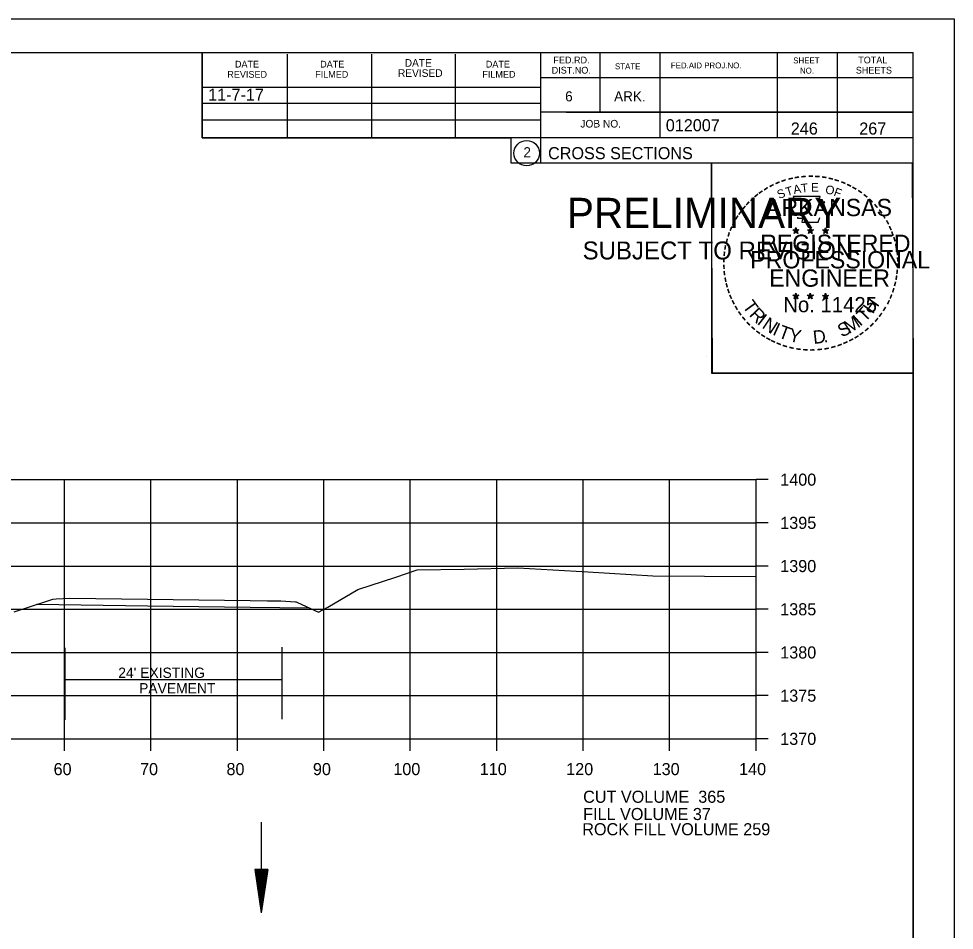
# Model space of a CAD drawing. Extents: x 1374311 to 1383814, y 384102 to 406278.
# Drawn here: x 1382694.8 to 1382803, y 405106.2 to 405211.7 of the extents above; entities that cross this region are included whole.
import ezdxf

# ---------------------------------------------------------------- set-up
doc = ezdxf.new("R2010")
doc.units = 0
for name, color, linetype in [('R_Axis', 7, 'Continuous'), ('R_Axis Annot', 7, 'Continuous'), ('R_Border', 7, 'Continuous'), ('R_Border PE', 7, 'Continuous'), ('R_Border Prem', 7, 'Continuous'), ('R_Draft', 7, 'Continuous'), ('R_Exist Surface', 7, 'Continuous'), ('R_Fin Surface', 7, 'Continuous'), ('R_Grid', 7, 'Continuous'), ('R_No Plot', 7, 'Continuous'), ('R_Water', 7, 'Continuous')]:
    doc.layers.add(name, color=color, linetype=linetype)

msp = doc.modelspace()

# ---------------------------------------------------------------- linework, layer by layer
at = {"layer": 'R_Axis'}
for p, q in [((1382780.07, 405128.39), (1382780.07, 405158.39)), ((1382781.47, 405158.39), (1382780.07, 405158.39)), ((1382781.47, 405153.39), (1382780.07, 405153.39)), ((1382781.47, 405148.39), (1382780.07, 405148.39)), ((1382781.47, 405143.39), (1382780.07, 405143.39)), ((1382781.47, 405138.39), (1382780.07, 405138.39)), ((1382781.47, 405133.39), (1382780.07, 405133.39)), ((1382500.07, 405128.39), (1382780.07, 405128.39)), ((1382700.07, 405126.99), (1382700.07, 405128.39)), ((1382710.07, 405126.99), (1382710.07, 405128.39)), ((1382720.07, 405126.99), (1382720.07, 405128.39)), ((1382730.07, 405126.99), (1382730.07, 405128.39)), ((1382740.07, 405126.99), (1382740.07, 405128.39)), ((1382750.07, 405126.99), (1382750.07, 405128.39)), ((1382760.07, 405126.99), (1382760.07, 405128.39)), ((1382770.07, 405126.99), (1382770.07, 405128.39)), ((1382780.07, 405126.99), (1382780.07, 405128.39)), ((1382781.47, 405128.39), (1382780.07, 405128.39))]:
    msp.add_line(p, q, dxfattribs=at)
at = {"layer": 'R_Border'}
for p, q in [((1382482.07, 405207.85), (1382798.25, 405207.85)), ((1382715.99, 405197.97), (1382715.99, 405207.85)), ((1382725.85, 405197.97), (1382725.85, 405207.65)), ((1382735.61, 405197.97), (1382735.61, 405207.65)), ((1382745.29, 405197.97), (1382745.29, 405207.65)), ((1382755.15, 405207.85), (1382755.15, 405195.05)), ((1382761.99, 405207.85), (1382761.99, 405200.91)), ((1382768.93, 405207.85), (1382768.93, 405197.97)), ((1382782.51, 405207.85), (1382782.51, 405197.97)), ((1382789.45, 405207.85), (1382789.45, 405197.97)), ((1382798.25, 405002.39), (1382798.25, 405207.85)), ((1382798.25, 405204.91), (1382755.15, 405204.91)), ((1382798.25, 405204.93), (1382798.25, 405204.93)), ((1382715.99, 405203.83), (1382755.15, 405203.83)), ((1382715.99, 405201.97), (1382755.15, 405201.97)), ((1382798.25, 405200.91), (1382755.15, 405200.91)), ((1382758.11, 405200.91), (1382798.25, 405200.91)), ((1382715.99, 405197.97), (1382715.99, 405200.03)), ((1382715.99, 405200.03), (1382755.15, 405200.03)), ((1382798.25, 405197.97), (1382715.99, 405197.97)), ((1382755.15, 405195.05), (1382798.25, 405195.05))]:
    msp.add_line(p, q, dxfattribs=at)
msp.add_circle((1382753.54, 405196.18), 1.47, dxfattribs=at)
at = {"layer": 'R_Border PE'}
for p, q in [((1382784.34, 405187.3), (1382784.69, 405187.19)), ((1382784.34, 405187.3), (1382784.59, 405187.26)), ((1382784.34, 405187.3), (1382784.57, 405187.18)), ((1382784.47, 405186.9), (1382784.69, 405187.19)), ((1382784.47, 405186.9), (1382784.6, 405187.14)), ((1382784.47, 405186.9), (1382784.68, 405187.11)), ((1382784.69, 405187.56), (1382784.64, 405187.31)), ((1382784.9, 405186.9), (1382784.68, 405187.11)), ((1382784.69, 405187.19), (1382784.69, 405187.56)), ((1382784.69, 405187.56), (1382784.73, 405187.31)), ((1382785.03, 405187.3), (1382784.69, 405187.19)), ((1382784.9, 405186.9), (1382784.69, 405187.19)), ((1382785.03, 405187.3), (1382784.75, 405187.26)), ((1382784.9, 405186.9), (1382784.76, 405187.19)), ((1382785.03, 405187.3), (1382784.83, 405187.2)), ((1382786.01, 405187.3), (1382786.36, 405187.19)), ((1382786.01, 405187.3), (1382786.26, 405187.26)), ((1382786.01, 405187.3), (1382786.24, 405187.18)), ((1382786.14, 405186.9), (1382786.36, 405187.19)), ((1382786.14, 405186.9), (1382786.27, 405187.14)), ((1382786.14, 405186.9), (1382786.35, 405187.11)), ((1382786.36, 405187.56), (1382786.31, 405187.31)), ((1382786.57, 405186.9), (1382786.35, 405187.11)), ((1382786.36, 405187.19), (1382786.36, 405187.56)), ((1382786.36, 405187.56), (1382786.4, 405187.31)), ((1382786.7, 405187.3), (1382786.36, 405187.19)), ((1382786.57, 405186.9), (1382786.36, 405187.19)), ((1382786.7, 405187.3), (1382786.42, 405187.26)), ((1382786.57, 405186.9), (1382786.43, 405187.19)), ((1382786.7, 405187.3), (1382786.5, 405187.2)), ((1382787.77, 405187.29), (1382788.12, 405187.18)), ((1382787.77, 405187.29), (1382788.02, 405187.25)), ((1382787.77, 405187.29), (1382788.01, 405187.17)), ((1382787.9, 405186.88), (1382788.12, 405187.18)), ((1382787.9, 405186.88), (1382788.03, 405187.13)), ((1382787.9, 405186.88), (1382788.12, 405187.1)), ((1382788.12, 405187.55), (1382788.08, 405187.29)), ((1382788.12, 405187.18), (1382788.12, 405187.55)), ((1382788.12, 405187.55), (1382788.17, 405187.3)), ((1382788.47, 405187.29), (1382788.12, 405187.18)), ((1382788.33, 405186.88), (1382788.12, 405187.18)), ((1382788.33, 405186.88), (1382788.12, 405187.1)), ((1382788.47, 405187.29), (1382788.18, 405187.24)), ((1382788.33, 405186.88), (1382788.2, 405187.18)), ((1382788.47, 405187.29), (1382788.26, 405187.19)), ((1382784.33, 405179.73), (1382784.68, 405179.62)), ((1382784.33, 405179.73), (1382784.59, 405179.69)), ((1382784.33, 405179.73), (1382784.57, 405179.61)), ((1382784.47, 405179.32), (1382784.68, 405179.62)), ((1382784.47, 405179.32), (1382784.59, 405179.57)), ((1382784.47, 405179.32), (1382784.68, 405179.54)), ((1382784.68, 405179.99), (1382784.64, 405179.73)), ((1382784.68, 405179.62), (1382784.68, 405179.99)), ((1382784.68, 405179.99), (1382784.73, 405179.74)), ((1382785.03, 405179.73), (1382784.68, 405179.62)), ((1382784.89, 405179.32), (1382784.68, 405179.62)), ((1382784.89, 405179.32), (1382784.68, 405179.54)), ((1382785.03, 405179.73), (1382784.74, 405179.68)), ((1382784.89, 405179.32), (1382784.76, 405179.61)), ((1382785.03, 405179.73), (1382784.82, 405179.63)), ((1382786, 405179.73), (1382786.35, 405179.62)), ((1382786, 405179.73), (1382786.25, 405179.69)), ((1382786, 405179.73), (1382786.24, 405179.61)), ((1382786.13, 405179.32), (1382786.35, 405179.62)), ((1382786.13, 405179.32), (1382786.26, 405179.57)), ((1382786.13, 405179.32), (1382786.35, 405179.54)), ((1382786.35, 405179.99), (1382786.31, 405179.73)), ((1382786.35, 405179.62), (1382786.35, 405179.99)), ((1382786.35, 405179.99), (1382786.4, 405179.74)), ((1382786.7, 405179.73), (1382786.35, 405179.62)), ((1382786.56, 405179.32), (1382786.35, 405179.62)), ((1382786.56, 405179.32), (1382786.35, 405179.54)), ((1382786.7, 405179.73), (1382786.41, 405179.68)), ((1382786.56, 405179.32), (1382786.43, 405179.61)), ((1382786.7, 405179.73), (1382786.49, 405179.63)), ((1382787.77, 405179.72), (1382788.12, 405179.61)), ((1382787.77, 405179.72), (1382788.02, 405179.68)), ((1382787.77, 405179.72), (1382788.01, 405179.6)), ((1382787.9, 405179.31), (1382788.12, 405179.61)), ((1382787.9, 405179.31), (1382788.03, 405179.56)), ((1382787.9, 405179.31), (1382788.12, 405179.53)), ((1382788.12, 405179.98), (1382788.08, 405179.72)), ((1382788.12, 405179.61), (1382788.12, 405179.98)), ((1382788.12, 405179.98), (1382788.17, 405179.73)), ((1382788.46, 405179.72), (1382788.12, 405179.61)), ((1382788.33, 405179.31), (1382788.12, 405179.61)), ((1382788.33, 405179.31), (1382788.12, 405179.53)), ((1382788.46, 405179.72), (1382788.18, 405179.67)), ((1382788.33, 405179.31), (1382788.19, 405179.6)), ((1382788.46, 405179.72), (1382788.26, 405179.62))]:
    msp.add_line(p, q, dxfattribs=at)
for points in [[(1382784.38, 405191.18), (1382784.65, 405190.36)], [(1382787.89, 405190.26), (1382788.03, 405190.54), (1382787.35, 405190.52), (1382787.49, 405191.18), (1382784.38, 405191.18)], [(1382784.87, 405188.76), (1382784.87, 405188.67), (1382785.43, 405188.65), (1382785.38, 405188.18), (1382787.25, 405188.18), (1382787.45, 405188.72)], [(1382784.69, 405187.56), (1382784.9, 405186.9), (1382784.34, 405187.3), (1382785.03, 405187.3), (1382784.47, 405186.9), (1382784.69, 405187.56)], [(1382786.36, 405187.56), (1382786.57, 405186.9), (1382786.01, 405187.3), (1382786.7, 405187.3), (1382786.14, 405186.9), (1382786.36, 405187.56)], [(1382788.12, 405187.55), (1382788.33, 405186.88), (1382787.77, 405187.29), (1382788.47, 405187.29), (1382787.9, 405186.88), (1382788.12, 405187.55)], [(1382784.68, 405179.99), (1382784.89, 405179.32), (1382784.33, 405179.73), (1382785.03, 405179.73), (1382784.47, 405179.32), (1382784.68, 405179.99)], [(1382786.35, 405179.99), (1382786.56, 405179.32), (1382786, 405179.73), (1382786.7, 405179.73), (1382786.13, 405179.32), (1382786.35, 405179.99)], [(1382788.12, 405179.98), (1382788.33, 405179.31), (1382787.77, 405179.72), (1382788.46, 405179.72), (1382787.9, 405179.31), (1382788.12, 405179.98)]]:
    msp.add_lwpolyline(points, dxfattribs=at)
for centre, radius in [((1382784.68, 405187.19), 0.172), ((1382784.68, 405187.19), 0.145), ((1382784.68, 405187.19), 0.116), ((1382784.68, 405187.19), 0.0991), ((1382784.68, 405187.19), 0.0747), ((1382784.68, 405187.19), 0.0495), ((1382784.68, 405187.19), 0.0296), ((1382786.35, 405187.19), 0.172), ((1382786.35, 405187.19), 0.145), ((1382786.35, 405187.19), 0.116), ((1382786.35, 405187.19), 0.0991), ((1382786.35, 405187.19), 0.0747), ((1382786.35, 405187.19), 0.0495), ((1382786.35, 405187.19), 0.0296), ((1382788.12, 405187.18), 0.172), ((1382788.12, 405187.18), 0.145), ((1382788.12, 405187.18), 0.116), ((1382788.12, 405187.18), 0.0991), ((1382788.12, 405187.18), 0.0747), ((1382788.12, 405187.18), 0.0495), ((1382788.12, 405187.18), 0.0296), ((1382784.68, 405179.62), 0.172), ((1382784.68, 405179.62), 0.145), ((1382784.68, 405179.62), 0.116), ((1382784.68, 405179.62), 0.0991), ((1382784.68, 405179.62), 0.0747), ((1382784.68, 405179.62), 0.0495), ((1382784.68, 405179.62), 0.0296), ((1382786.35, 405179.62), 0.172), ((1382786.35, 405179.62), 0.145), ((1382786.35, 405179.62), 0.116), ((1382786.35, 405179.62), 0.0991), ((1382786.35, 405179.62), 0.0747), ((1382786.35, 405179.62), 0.0495), ((1382786.35, 405179.62), 0.0296), ((1382788.12, 405179.61), 0.172), ((1382788.12, 405179.61), 0.145), ((1382788.12, 405179.61), 0.116), ((1382788.12, 405179.61), 0.0991), ((1382788.12, 405179.61), 0.0747), ((1382788.12, 405179.61), 0.0495), ((1382788.12, 405179.61), 0.0296)]:
    msp.add_circle(centre, radius, dxfattribs=at)
at = {"layer": 'R_Draft'}
for p, q in [((1382722.08, 405113.25), (1382722.84, 405108.25)), ((1382723.58, 405113.25), (1382722.08, 405113.25)), ((1382722.21, 405113.25), (1382722.84, 405109.09)), ((1382722.33, 405113.25), (1382722.84, 405109.95)), ((1382722.46, 405113.25), (1382722.84, 405110.78)), ((1382722.59, 405113.25), (1382722.84, 405111.63)), ((1382722.71, 405113.25), (1382722.83, 405112.46)), ((1382722.95, 405113.25), (1382722.83, 405112.46)), ((1382723.58, 405113.25), (1382722.84, 405108.25)), ((1382723.07, 405113.25), (1382722.84, 405111.63)), ((1382723.33, 405113.25), (1382722.84, 405109.95)), ((1382723.46, 405113.25), (1382722.84, 405109.09)), ((1382723.2, 405113.25), (1382722.84, 405110.78))]:
    msp.add_line(p, q, dxfattribs=at)
at = {"layer": 'R_Exist Surface'}
for p, q in [((1382696.89, 405143.96), (1382709.67, 405143.8)), ((1382709.67, 405143.8), (1382721.55, 405143.64)), ((1382721.55, 405143.64), (1382728.4, 405143.56))]:
    msp.add_line(p, q, dxfattribs=at)
msp.add_lwpolyline([(1382694.24, 405143.09), (1382698.03, 405144.33), (1382698.71, 405144.56), (1382699.11, 405144.58), (1382700.68, 405144.67), (1382709.68, 405144.55), (1382721.56, 405144.4), (1382723.56, 405144.37), (1382725.09, 405144.35), (1382726.78, 405144.25), (1382726.86, 405144.25), (1382727.01, 405144.18), (1382729.47, 405143.07), (1382730.54, 405143.63), (1382734.02, 405145.66), (1382738.39, 405147.11), (1382740.85, 405147.94), (1382746.31, 405148.03), (1382752.53, 405148.17), (1382760.62, 405147.71), (1382768.12, 405147.26), (1382780.07, 405147.18)], dxfattribs=at)
at = {"layer": 'R_Grid'}
for p, q in [((1382500.07, 405158.39), (1382780.07, 405158.39)), ((1382700.07, 405128.39), (1382700.07, 405158.39)), ((1382710.07, 405128.39), (1382710.07, 405158.39)), ((1382720.07, 405128.39), (1382720.07, 405158.39)), ((1382730.07, 405128.39), (1382730.07, 405158.39)), ((1382740.07, 405128.39), (1382740.07, 405158.39)), ((1382750.07, 405128.39), (1382750.07, 405158.39)), ((1382760.07, 405128.39), (1382760.07, 405158.39)), ((1382770.07, 405128.39), (1382770.07, 405158.39)), ((1382780.07, 405128.39), (1382780.07, 405158.39)), ((1382500.07, 405153.39), (1382780.07, 405153.39)), ((1382500.07, 405148.39), (1382780.07, 405148.39)), ((1382500.07, 405143.39), (1382780.07, 405143.39)), ((1382500.07, 405138.39), (1382780.07, 405138.39)), ((1382500.07, 405133.39), (1382780.07, 405133.39)), ((1382500.07, 405128.39), (1382780.07, 405128.39))]:
    msp.add_line(p, q, dxfattribs=at)
at = {"layer": 'R_No Plot'}
for p, q in [((1382469.67, 405211.74), (1382803, 405211.74)), ((1382774.29, 405172.59), (1382774.29, 405172.59))]:
    msp.add_line(p, q, dxfattribs=at)
for points in [[(1382469.66, 405211.74), (1382803, 405211.74), (1382803, 404998.41), (1382469.66, 404998.41)], [(1382715.99, 405207.85), (1382715.99, 405197.97), (1382751.72, 405197.97), (1382751.72, 405195.05), (1382774.92, 405195.05), (1382774.92, 405170.72), (1382798.25, 405170.72), (1382798.25, 405002.39), (1382482.07, 405002.39), (1382482.07, 405207.85)], [(1382774.92, 405195.05), (1382798.13, 405195.05), (1382798.25, 405170.72), (1382775.04, 405170.72)]]:
    msp.add_lwpolyline(points, close=True, dxfattribs=at)
at = {"layer": 'R_Water'}
for p, q in [((1382725.24, 405130.68), (1382725.24, 405139)), ((1382700.15, 405130.59), (1382700.15, 405138.91)), ((1382700.12, 405135.26), (1382725.24, 405135.26)), ((1382722.82, 405118.76), (1382722.84, 405108.25))]:
    msp.add_line(p, q, dxfattribs=at)

# ---------------------------------------------------------------- texts
at = {"layer": 'R_Axis Annot'}
for s, p in [('1400', (1382782.87, 405157.69)), ('1395', (1382782.87, 405152.69)), ('1390', (1382782.87, 405147.69)), ('1385', (1382782.87, 405142.69)), ('1380', (1382782.87, 405137.69)), ('1375', (1382782.87, 405132.69)), ('1370', (1382782.87, 405127.69)), ('60', (1382698.81, 405124.19)), ('70', (1382708.81, 405124.19)), ('80', (1382718.81, 405124.19)), ('90', (1382728.81, 405124.19)), ('100', (1382738.11, 405124.19)), ('110', (1382748.11, 405124.19)), ('120', (1382758.11, 405124.19)), ('130', (1382768.11, 405124.19)), ('140', (1382778.11, 405124.19)), ('CUT VOLUME  365', (1382760.07, 405120.99)), ('FILL VOLUME 37', (1382760.07, 405118.99))]:
    msp.add_text(s, height=1.4, dxfattribs=at).set_placement(p)
at = {"layer": 'R_Border'}
for s, height, p in [('FED.RD.', 0.782, (1382756.63, 405206.57)), ('SHEET', 0.684, (1382784.37, 405206.57)), ('TOTAL', 0.782, (1382791.89, 405206.57)), ('DATE', 0.782, (1382719.79, 405206.09)), ('DATE', 0.782, (1382729.65, 405206.09)), ('DATE', 0.879, (1382739.43, 405206.19)), ('DATE', 0.782, (1382748.81, 405206.09)), ('DIST.NO.', 0.782, (1382756.43, 405205.39)), ('STATE', 0.684, (1382763.75, 405205.89)), ('FED.AID PROJ.NO.', 0.684, (1382770.21, 405205.99)), ('NO.', 0.684, (1382785.15, 405205.39)), ('SHEETS', 0.782, (1382791.61, 405205.39)), ('REVISED', 0.782, (1382718.91, 405204.91)), ('FILMED', 0.782, (1382729.07, 405204.91)), ('REVISED', 0.879, (1382738.65, 405205.01)), ('FILMED', 0.782, (1382748.41, 405204.91)), ('6', 1.17, (1382757.99, 405202.17)), ('ARK.', 1.172, (1382763.65, 405202.17)), ('JOB NO.', 0.879, (1382759.75, 405199.15)), ('012007', 1.4, (1382769.63, 405198.71)), ('2', 1.17, (1382753.16, 405195.7)), ('CROSS SECTIONS', 1.4, (1382756.01, 405195.48))]:
    msp.add_text(s, height=height, rotation=360, dxfattribs=at).set_placement(p)
at = {"layer": 'R_Border PE'}
for s, height, rotation, p in [('-', 1.6, 19.1761, (1382783.12, 405192.31)), ('-', 1.6, 13.6301, (1382783.87, 405192.55)), ('-', 1.6, 10.2193, (1382784.55, 405192.71)), ('-', 1.6, 5.8968, (1382785.28, 405192.82)), ('-', 1.6, 0.1862, (1382786.05, 405192.89)), ('-', 1.6, 357.743, (1382786.78, 405192.88)), ('-', 1.6, 352.1617, (1382787.52, 405192.83)), ('-', 1.6, 347.2049, (1382788.24, 405192.71)), ('-', 1.6, 342.3362, (1382788.87, 405192.56)), ('-', 1.6, 34.0636, (1382781.26, 405191.35)), ('-', 1.6, 28.7918, (1382781.86, 405191.72)), ('-', 1.6, 24.3072, (1382782.49, 405192.04)), ('S', 1, 21.594, (1382782.73, 405190.86)), ('T', 1, 16.4036, (1382783.65, 405191.19)), ('A', 1, 11.2132, (1382784.47, 405191.44)), ('T', 1, 6.0228, (1382785.32, 405191.61)), ('E', 1, 0.8323, (1382786.43, 405191.72)), ('O', 1, 350.4515, (1382788.03, 405191.51)), ('F', 1, 340.0707, (1382788.98, 405191.28)), ('-', 1.6, 337.8551, (1382789.61, 405192.33)), ('-', 1.6, 334.1211, (1382790.24, 405192.06)), ('-', 1.6, 329.6409, (1382790.82, 405191.78)), ('-', 1.6, 42.9622, (1382779.77, 405190.16)), ('-', 1.6, 38.9507, (1382780.21, 405190.58)), ('-', 1.6, 36.2317, (1382780.68, 405190.96)), ('ARKANSAS', 2, 360, (1382781.23, 405188.89)), ('-', 1.6, 325.8627, (1382791.46, 405191.42)), ('-', 1.6, 320.5297, (1382792.07, 405190.99)), ('-', 1.6, 315.5786, (1382792.67, 405190.5)), ('-', 1.6, 50.6142, (1382778.92, 405189.2)), ('-', 1.6, 48.423, (1382779.33, 405189.69)), ('-', 1.6, 309.8797, (1382793.24, 405189.95)), ('-', 1.6, 58.0706, (1382778.18, 405188.11)), ('-', 1.6, 54.2325, (1382778.51, 405188.63)), ('-', 1.6, 306.6522, (1382793.77, 405189.35)), ('-', 1.4, 303.6753, (1382794.25, 405188.78)), ('-', 1.6, 67.7743, (1382777.61, 405186.88)), ('-', 1.6, 62.8713, (1382777.87, 405187.49)), ('-', 1.6, 299.6684, (1382794.57, 405188.18)), ('-', 1.6, 294.6628, (1382794.89, 405187.57)), ('-', 1.6, 72.3945, (1382777.39, 405186.25)), ('REGISTERED', 2, 360, (1382780.55, 405184.75)), ('DWB', 0.01, 360, (1382784.67, 405187.19)), ('DWB', 0.01, 360, (1382786.34, 405187.19)), ('DWB', 0.01, 360, (1382788.11, 405187.18)), ('-', 1.6, 290.5728, (1382795.15, 405186.99)), ('-', 1.6, 81.2013, (1382777.06, 405184.82)), ('-', 1.6, 75.461, (1382777.2, 405185.54)), ('-', 1.6, 285.1233, (1382795.39, 405186.41)), ('-', 1.6, 280.5493, (1382795.59, 405185.67)), ('-', 1.6, 85.1863, (1382776.99, 405184.13)), ('PROFESSIONAL', 2, 360, (1382779.4, 405182.84)), ('-', 1.6, 276.5962, (1382795.75, 405184.9)), ('-', 1.6, 89.0622, (1382776.96, 405183.43)), ('-', 1.6, 274.3301, (1382795.81, 405184.18)), ('-', 1.6, 269.9407, (1382795.84, 405183.54)), ('-', 1.6, 94.1959, (1382777, 405182.71)), ('-', 1.6, 98.9479, (1382777.07, 405182.04)), ('ENGINEER', 2, 360, (1382781.59, 405180.72)), ('-', 1.6, 263.5172, (1382795.82, 405182.88)), ('-', 1.6, 101.7149, (1382777.21, 405181.31)), ('-', 1.6, 105.4578, (1382777.37, 405180.71)), ('-', 1.6, 255.7626, (1382795.64, 405181.55)), ('-', 1.6, 260.9953, (1382795.75, 405182.22)), ('-', 1.6, 109.0874, (1382777.58, 405180.08)), ('-', 1.6, 252.8681, (1382795.46, 405180.83)), ('-', 1.6, 114.0643, (1382777.84, 405179.48)), ('-', 1.6, 115.7289, (1382778.14, 405178.87)), ('T', 1.54, 306.0406, (1382778.44, 405178.46)), ('No. 11425', 1.757, 360, (1382783.22, 405177.77)), ('DWB', 0.01, 360, (1382784.67, 405179.62)), ('DWB', 0.01, 360, (1382786.34, 405179.62)), ('DWB', 0.01, 360, (1382788.1, 405179.61)), ('H', 1.54, 54.6088, (1382793.56, 405177.49)), ('-', 1.6, 244.6197, (1382794.98, 405179.52)), ('-', 1.6, 247.8887, (1382795.24, 405180.15)), ('-', 1.6, 120.4471, (1382778.5, 405178.28)), ('-', 1.6, 125.8934, (1382778.9, 405177.72)), ('R', 1.54, 314.005, (1382779.2, 405177.41)), ('T', 1.54, 46.6444, (1382792.67, 405176.55)), ('-', 1.6, 239.0712, (1382794.58, 405178.77)), ('-', 1.6, 130.7181, (1382779.36, 405177.17)), ('I', 1.54, 321.9694, (1382780.1, 405176.48)), ('N', 1.54, 326.5002, (1382780.67, 405176.01)), ('M', 1.54, 32.6563, (1382790.83, 405175.23)), ('I', 1.54, 42.1136, (1382792.11, 405176.07)), ('-', 1.6, 231.2538, (1382793.75, 405177.55)), ('-', 1.6, 233.8452, (1382794.18, 405178.12)), ('-', 1.6, 134.2238, (1382779.88, 405176.62)), ('-', 1.6, 138.9338, (1382780.41, 405176.16)), ('I', 1.54, 335.3603, (1382781.88, 405175.22)), ('T', 1.54, 339.8912, (1382782.54, 405174.89)), ('Y', 1.54, 347.8556, (1382783.76, 405174.45)), ('S', 1.54, 26.9312, (1382789.99, 405174.82)), ('-', 1.6, 221.0851, (1382792.75, 405176.48)), ('-', 1.6, 225.7653, (1382793.27, 405176.99)), ('-', 1.6, 144.6463, (1382780.96, 405175.75)), ('-', 1.6, 148.0898, (1382781.52, 405175.38)), ('-', 1.6, 151.5704, (1382782.1, 405175.06)), ('D', 1.54, 6.3969, (1382786.74, 405174.09)), ('-', 1.6, 207.3568, (1382791.11, 405175.28)), ('-', 1.6, 212.2491, (1382791.67, 405175.62)), ('-', 1.6, 215.7363, (1382792.2, 405176.01)), ('-', 1.6, 154.6002, (1382782.62, 405174.81)), ('-', 1.6, 158.5612, (1382783.25, 405174.56)), ('-', 1.6, 162.7983, (1382783.93, 405174.34)), ('-', 1.6, 167.5555, (1382784.65, 405174.18)), ('-', 1.6, 173.1155, (1382785.42, 405174.07)), ('-', 1.6, 185.8167, (1382787.72, 405174.11)), ('-', 1.6, 191.2858, (1382788.46, 405174.24)), ('.', 1.54, 13.7642, (1382787.93, 405174.22)), ('-', 1.6, 195.4743, (1382789.19, 405174.44)), ('-', 1.6, 200.7184, (1382789.86, 405174.68)), ('-', 1.6, 204.2516, (1382790.48, 405174.96)), ('-', 1.6, 176.5183, (1382786.17, 405174.02)), ('-', 1.6, 181.5918, (1382786.91, 405174.03))]:
    msp.add_text(s, height=height, rotation=rotation, dxfattribs=at).set_placement(p)
at = {"layer": 'R_Border Prem'}
for s, height, p in [('PRELIMINARY', 3.5, (1382758.2, 405187.51)), ('DWB', 0.01, (1382758.95, 405189.36)), ('SUBJECT TO REVISION', 2.0751, (1382760.01, 405183.88))]:
    msp.add_text(s, height=height, rotation=360, dxfattribs=at).set_placement(p)
at = {"layer": 'R_Fin Surface'}
for s, p in [('11-7-17', (1382716.69, 405202.25)), ('ROCK FILL VOLUME 259', (1382759.97, 405117.23))]:
    msp.add_text(s, height=1.4, dxfattribs=at).set_placement(p)
at = {"layer": 'R_Water'}
for s, p in [('246', (1382784.09, 405198.33)), ('267', (1382792.01, 405198.33))]:
    msp.add_text(s, height=1.4, rotation=360, dxfattribs=at).set_placement(p)
for s, p in [("24' EXISTING ", (1382706.29, 405135.44)), ('PAVEMENT', (1382708.7, 405133.64))]:
    msp.add_text(s, height=1.2, dxfattribs=at).set_placement(p)

doc.saveas('drawing.dxf')
